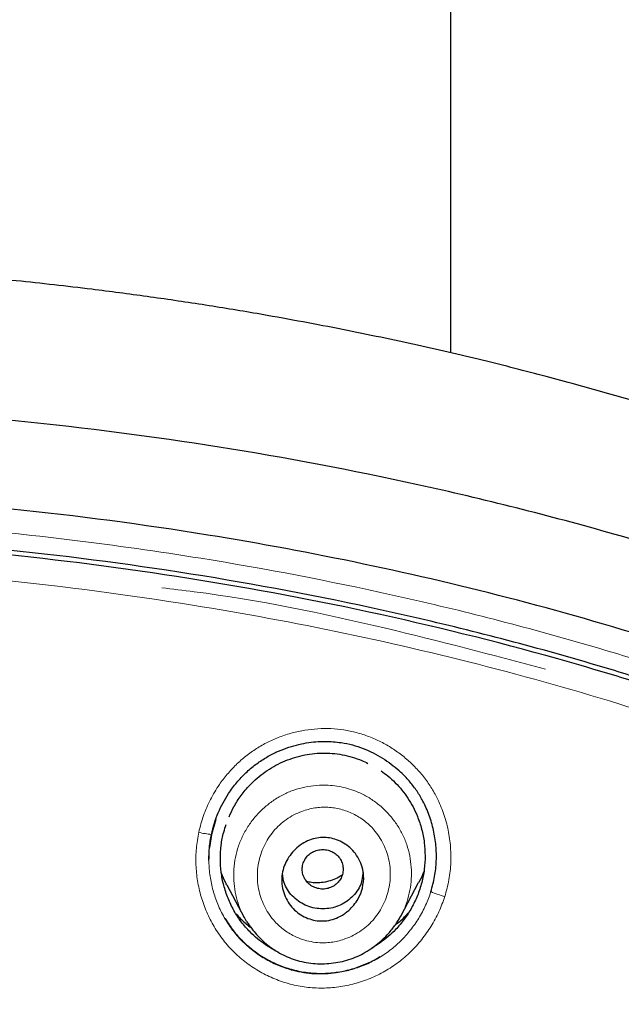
# Model space of a CAD drawing. Header units: millimetres. Extents: x 8 to 830, y 12 to 2106.
# Tile 579 of 624: x 475 to 488, y 1866 to 1888. Entities that reach past the tile are written whole.
import ezdxf

# ---------------------------------------------------------------- set-up
doc = ezdxf.new("R2010")
doc.units = ezdxf.units.MM

msp = doc.modelspace()

# ---------------------------------------------------------------- linework, layer by layer
at = {"color": 7, "linetype": 'Continuous', "lineweight": 30}
for p, q in [((484.36, 2028.902), (484.36, 1880.554)), ((479.204, 1870.3), (479.11, 1869.971)), ((479.204, 1870.3), (479.11, 1869.971)), ((479.11, 1869.971), (479.065, 1869.68)), ((479.11, 1869.971), (479.065, 1869.68)), ((483.267, 1868.175), (483.659, 1868.911)), ((479.447, 1868.86), (479.829, 1868.143)), ((479.833, 1868.146), (479.829, 1868.154))]:
    msp.add_line(p, q, dxfattribs=at)
at = {"color": 8, "linetype": 'Continuous', "lineweight": 0}
for p, q in [((479.11, 1869.971), (479.064, 1869.661)), ((479.11, 1869.971), (479.064, 1869.661)), ((479.841, 1868.132), (479.833, 1868.146))]:
    msp.add_line(p, q, dxfattribs=at)
for centre, radius, start, end in [((479.221, 1871.483), 1.516, 255.0717, 265.793), ((484.883, 1870.898), 2.384, 246.3819, 254.164)]:
    msp.add_arc(centre, radius, start, end, dxfattribs=at)
at = {"color": 7, "linetype": 'Continuous', "lineweight": 30}
for points, knots in [([(505.314, 1870.381), (505.273, 1870.422), (505.197, 1870.498), (505.093, 1870.601), (505.005, 1870.685), (504.929, 1870.759), (504.857, 1870.828), (504.784, 1870.897), (504.663, 1871.01), (504.491, 1871.168), (504.248, 1871.388), (503.973, 1871.629), (503.662, 1871.893), (503.318, 1872.176), (502.939, 1872.478), (502.522, 1872.797), (502.075, 1873.127), (501.596, 1873.466), (501.087, 1873.813), (500.545, 1874.167), (499.97, 1874.526), (499.362, 1874.89), (498.72, 1875.257), (498.058, 1875.618), (497.396, 1875.964), (496.751, 1876.286), (496.131, 1876.584), (495.542, 1876.856), (494.985, 1877.104), (494.459, 1877.33), (493.959, 1877.539), (493.484, 1877.732), (493.036, 1877.908), (492.621, 1878.068), (492.239, 1878.211), (491.89, 1878.34), (491.565, 1878.457), (491.265, 1878.563), (490.92, 1878.683), (490.513, 1878.822), (490.022, 1878.985), (489.497, 1879.153), (488.939, 1879.327), (488.346, 1879.506), (487.733, 1879.684), (487.099, 1879.862), (486.446, 1880.038), (485.762, 1880.215), (485.047, 1880.393), (484.301, 1880.57), (483.523, 1880.745), (482.715, 1880.919), (481.875, 1881.09), (481.003, 1881.256), (480.01, 1881.434), (478.905, 1881.615), (477.695, 1881.793), (476.335, 1881.971), (474.824, 1882.141), (473.159, 1882.292), (471.491, 1882.412), (469.819, 1882.502), (467.971, 1882.572), (465.947, 1882.617), (463.748, 1882.637), (461.709, 1882.64), (459.831, 1882.637), (458.115, 1882.624), (456.396, 1882.595), (454.679, 1882.546), (452.981, 1882.472), (451.31, 1882.371), (449.669, 1882.242), (448.048, 1882.083), (446.506, 1881.899), (445.04, 1881.696), (443.65, 1881.476), (442.278, 1881.233), (440.925, 1880.968), (439.592, 1880.681), (438.279, 1880.373), (436.986, 1880.044), (435.83, 1879.727), (434.815, 1879.43), (433.942, 1879.161), (433.102, 1878.888), (432.293, 1878.613), (431.516, 1878.336), (430.77, 1878.058), (430.126, 1877.808), (429.578, 1877.587), (429.119, 1877.397), (428.676, 1877.208), (428.246, 1877.02), (427.831, 1876.833), (427.425, 1876.646), (427.017, 1876.453), (426.574, 1876.239), (426.091, 1875.997), (425.566, 1875.726), (425.019, 1875.432), (424.451, 1875.116), (423.909, 1874.801), (423.393, 1874.49), (422.908, 1874.187), (422.413, 1873.865), (421.909, 1873.525), (421.435, 1873.191), (421.001, 1872.873), (420.618, 1872.582), (420.26, 1872.302), (419.928, 1872.033), (419.62, 1871.777), (419.364, 1871.557), (419.155, 1871.372), (418.988, 1871.222), (418.83, 1871.077), (418.671, 1870.93), (418.501, 1870.769), (418.31, 1870.585), (418.177, 1870.453), (418.106, 1870.382)], [0, 0, 0, 0, 0.001889, 0.003486, 0.004791, 0.005866, 0.00694, 0.008035, 0.009151, 0.012326, 0.015658, 0.019829, 0.024252, 0.028963, 0.034328, 0.040023, 0.046048, 0.052403, 0.059086, 0.066097, 0.073436, 0.081104, 0.089101, 0.097425, 0.105555, 0.113335, 0.120766, 0.127848, 0.134346, 0.14052, 0.146368, 0.151893, 0.157093, 0.161969, 0.166268, 0.17028, 0.174003, 0.177439, 0.180586, 0.185796, 0.19137, 0.197309, 0.203611, 0.210277, 0.217306, 0.224267, 0.231552, 0.23916, 0.247092, 0.255346, 0.263925, 0.272827, 0.282053, 0.291602, 0.301474, 0.31461, 0.327754, 0.340909, 0.358862, 0.376831, 0.394814, 0.412814, 0.430831, 0.454447, 0.478093, 0.501767, 0.520197, 0.538649, 0.557123, 0.575623, 0.594037, 0.611928, 0.629628, 0.647135, 0.664447, 0.67974, 0.694879, 0.709866, 0.724698, 0.739375, 0.753892, 0.768259, 0.782471, 0.792618, 0.802454, 0.811977, 0.821187, 0.830084, 0.838668, 0.846938, 0.852442, 0.857798, 0.863006, 0.868065, 0.872977, 0.877741, 0.882552, 0.887609, 0.893675, 0.900062, 0.906768, 0.913793, 0.921137, 0.927132, 0.933325, 0.939716, 0.946304, 0.95308, 0.958584, 0.963801, 0.96873, 0.97337, 0.977721, 0.981785, 0.984361, 0.986807, 0.989122, 0.991352, 0.993866, 0.996749, 1, 1, 1, 1]), ([(505.314, 1870.381), (505.273, 1870.422), (505.197, 1870.498), (505.093, 1870.601), (505.005, 1870.685), (504.929, 1870.759), (504.857, 1870.828), (504.784, 1870.897), (504.663, 1871.01), (504.491, 1871.168), (504.248, 1871.388), (503.973, 1871.629), (503.662, 1871.893), (503.318, 1872.176), (502.939, 1872.478), (502.522, 1872.797), (502.075, 1873.127), (501.596, 1873.466), (501.087, 1873.813), (500.545, 1874.167), (499.97, 1874.526), (499.362, 1874.89), (498.72, 1875.257), (498.058, 1875.618), (497.396, 1875.964), (496.751, 1876.286), (496.131, 1876.584), (495.542, 1876.856), (494.985, 1877.104), (494.459, 1877.33), (493.959, 1877.539), (493.484, 1877.732), (493.036, 1877.908), (492.621, 1878.068), (492.239, 1878.211), (491.89, 1878.34), (491.565, 1878.457), (491.265, 1878.563), (490.92, 1878.683), (490.513, 1878.822), (490.022, 1878.985), (489.497, 1879.153), (488.939, 1879.327), (488.346, 1879.506), (487.733, 1879.684), (487.099, 1879.862), (486.446, 1880.038), (485.762, 1880.215), (485.047, 1880.393), (484.301, 1880.57), (483.523, 1880.745), (482.715, 1880.919), (481.875, 1881.09), (481.003, 1881.256), (480.01, 1881.434), (478.905, 1881.615), (477.695, 1881.793), (476.335, 1881.971), (474.824, 1882.141), (473.159, 1882.292), (471.491, 1882.412), (469.819, 1882.502), (467.971, 1882.572), (465.947, 1882.617), (463.748, 1882.637), (461.709, 1882.64), (459.831, 1882.637), (458.115, 1882.624), (456.396, 1882.595), (454.679, 1882.546), (452.981, 1882.472), (451.31, 1882.371), (449.669, 1882.242), (448.048, 1882.083), (446.506, 1881.899), (445.04, 1881.696), (443.65, 1881.476), (442.278, 1881.233), (440.925, 1880.968), (439.592, 1880.681), (438.279, 1880.373), (436.986, 1880.044), (435.83, 1879.727), (434.815, 1879.43), (433.942, 1879.161), (433.102, 1878.888), (432.293, 1878.613), (431.516, 1878.336), (430.77, 1878.058), (430.126, 1877.808), (429.578, 1877.587), (429.119, 1877.397), (428.676, 1877.208), (428.246, 1877.02), (427.831, 1876.833), (427.425, 1876.646), (427.017, 1876.453), (426.574, 1876.239), (426.091, 1875.997), (425.566, 1875.726), (425.019, 1875.432), (424.451, 1875.116), (423.909, 1874.801), (423.393, 1874.49), (422.908, 1874.187), (422.413, 1873.865), (421.909, 1873.525), (421.435, 1873.191), (421.001, 1872.873), (420.618, 1872.582), (420.26, 1872.302), (419.928, 1872.033), (419.62, 1871.777), (419.364, 1871.557), (419.155, 1871.372), (418.988, 1871.222), (418.83, 1871.077), (418.671, 1870.93), (418.501, 1870.769), (418.31, 1870.585), (418.177, 1870.453), (418.106, 1870.382)], [0, 0, 0, 0, 0.001889, 0.003486, 0.004791, 0.005866, 0.00694, 0.008035, 0.009151, 0.012326, 0.015658, 0.019829, 0.024252, 0.028963, 0.034328, 0.040023, 0.046048, 0.052403, 0.059086, 0.066097, 0.073436, 0.081104, 0.089101, 0.097425, 0.105555, 0.113335, 0.120766, 0.127848, 0.134346, 0.14052, 0.146368, 0.151893, 0.157093, 0.161969, 0.166268, 0.17028, 0.174003, 0.177439, 0.180586, 0.185796, 0.19137, 0.197309, 0.203611, 0.210277, 0.217306, 0.224267, 0.231552, 0.23916, 0.247092, 0.255346, 0.263925, 0.272827, 0.282053, 0.291602, 0.301474, 0.31461, 0.327754, 0.340909, 0.358862, 0.376831, 0.394814, 0.412814, 0.430831, 0.454447, 0.478093, 0.501767, 0.520197, 0.538649, 0.557123, 0.575623, 0.594037, 0.611928, 0.629628, 0.647135, 0.664447, 0.67974, 0.694879, 0.709866, 0.724698, 0.739375, 0.753892, 0.768259, 0.782471, 0.792618, 0.802454, 0.811977, 0.821187, 0.830084, 0.838668, 0.846938, 0.852442, 0.857798, 0.863006, 0.868065, 0.872977, 0.877741, 0.882552, 0.887609, 0.893675, 0.900062, 0.906768, 0.913793, 0.921137, 0.927132, 0.933325, 0.939716, 0.946304, 0.95308, 0.958584, 0.963801, 0.96873, 0.97337, 0.977721, 0.981785, 0.984361, 0.986807, 0.989122, 0.991352, 0.993866, 0.996749, 1, 1, 1, 1]), ([(510.735, 1777.283), (511.196, 1778.511), (512.114, 1780.956), (513.098, 1784.726), (513.872, 1788.507), (514.456, 1792.3), (514.943, 1796.485), (515.298, 1801.065), (515.507, 1806.03), (515.602, 1811.577), (515.593, 1817.706), (515.581, 1824.436), (515.477, 1831.185), (515.158, 1837.963), (514.614, 1843.619), (513.944, 1848.142), (513.279, 1851.54), (512.399, 1854.924), (511.244, 1858.268), (509.826, 1861.345), (508.149, 1864.109), (506.256, 1866.524), (504.046, 1868.669), (501.607, 1870.523), (499.025, 1872.121), (495.903, 1873.724), (492.217, 1875.246), (487.967, 1876.614), (483.651, 1877.697), (479.286, 1878.524), (474.885, 1879.093), (470.474, 1879.417), (466.081, 1879.544), (461.71, 1879.555), (457.339, 1879.543), (452.947, 1879.415), (448.536, 1879.093), (444.134, 1878.525), (439.769, 1877.697), (435.453, 1876.616), (431.203, 1875.245), (427.517, 1873.725), (424.396, 1872.122), (421.813, 1870.525), (419.375, 1868.669), (417.164, 1866.525), (415.271, 1864.109), (413.594, 1861.345), (412.176, 1858.269), (411.021, 1854.924), (410.141, 1851.54), (409.476, 1848.142), (408.806, 1843.619), (408.262, 1837.963), (407.943, 1831.185), (407.839, 1824.437), (407.828, 1817.706), (407.817, 1811.126), (407.941, 1804.673), (408.288, 1798.348), (408.866, 1792.889), (409.585, 1788.305), (410.354, 1784.591), (411.329, 1780.89), (412.232, 1778.489), (412.686, 1777.283)], [0, 0, 0, 0, 0.01422, 0.028301, 0.042283, 0.056188, 0.070046, 0.088148, 0.106186, 0.124159, 0.148558, 0.172923, 0.197399, 0.221993, 0.24671, 0.259145, 0.27167, 0.284302, 0.297067, 0.309991, 0.320883, 0.3319, 0.342924, 0.353811, 0.364567, 0.375221, 0.391058, 0.40678, 0.422432, 0.438055, 0.453668, 0.469227, 0.484683, 0.500001, 0.515318, 0.530774, 0.546334, 0.561944, 0.577571, 0.59322, 0.608942, 0.624779, 0.635434, 0.646191, 0.657076, 0.668103, 0.679114, 0.690014, 0.702933, 0.7157, 0.728331, 0.740856, 0.753291, 0.778008, 0.802602, 0.827078, 0.851444, 0.875842, 0.898728, 0.921719, 0.944802, 0.958463, 0.9722, 0.986034, 1, 1, 1, 1]), ([(510.735, 1777.283), (511.196, 1778.511), (512.114, 1780.956), (513.098, 1784.726), (513.872, 1788.507), (514.456, 1792.3), (514.943, 1796.485), (515.298, 1801.065), (515.507, 1806.03), (515.602, 1811.577), (515.593, 1817.706), (515.581, 1824.436), (515.477, 1831.185), (515.158, 1837.963), (514.614, 1843.619), (513.944, 1848.142), (513.279, 1851.54), (512.399, 1854.924), (511.244, 1858.268), (509.826, 1861.345), (508.149, 1864.109), (506.256, 1866.524), (504.046, 1868.669), (501.607, 1870.523), (499.025, 1872.121), (495.903, 1873.724), (492.217, 1875.246), (487.967, 1876.614), (483.651, 1877.697), (479.286, 1878.524), (474.885, 1879.093), (470.474, 1879.417), (466.081, 1879.544), (461.71, 1879.555), (457.339, 1879.543), (452.947, 1879.415), (448.536, 1879.093), (444.134, 1878.525), (439.769, 1877.697), (435.453, 1876.616), (431.203, 1875.245), (427.517, 1873.725), (424.396, 1872.122), (421.813, 1870.525), (419.375, 1868.669), (417.164, 1866.525), (415.271, 1864.109), (413.594, 1861.345), (412.176, 1858.269), (411.021, 1854.924), (410.141, 1851.54), (409.476, 1848.142), (408.806, 1843.619), (408.262, 1837.963), (407.943, 1831.185), (407.839, 1824.437), (407.828, 1817.706), (407.817, 1811.126), (407.941, 1804.673), (408.288, 1798.348), (408.866, 1792.889), (409.585, 1788.305), (410.354, 1784.591), (411.329, 1780.89), (412.232, 1778.489), (412.686, 1777.283)], [0, 0, 0, 0, 0.01422, 0.028301, 0.042283, 0.056188, 0.070046, 0.088148, 0.106186, 0.124159, 0.148558, 0.172923, 0.197399, 0.221993, 0.24671, 0.259145, 0.27167, 0.284302, 0.297067, 0.309991, 0.320883, 0.3319, 0.342924, 0.353811, 0.364567, 0.375221, 0.391058, 0.40678, 0.422432, 0.438055, 0.453668, 0.469227, 0.484683, 0.500001, 0.515318, 0.530774, 0.546334, 0.561944, 0.577571, 0.59322, 0.608942, 0.624779, 0.635434, 0.646191, 0.657076, 0.668103, 0.679114, 0.690014, 0.702933, 0.7157, 0.728331, 0.740856, 0.753291, 0.778008, 0.802602, 0.827078, 0.851444, 0.875842, 0.898728, 0.921719, 0.944802, 0.958463, 0.9722, 0.986034, 1, 1, 1, 1]), ([(509.342, 1777.405), (509.718, 1778.392), (510.47, 1780.366), (511.332, 1783.407), (512.046, 1786.476), (512.617, 1789.571), (513.077, 1792.68), (513.51, 1796.392), (513.859, 1800.711), (514.082, 1805.632), (514.182, 1810.777), (514.188, 1816.142), (514.173, 1821.731), (514.115, 1827.323), (513.942, 1832.92), (513.588, 1838.517), (513.084, 1843.169), (512.519, 1846.875), (511.991, 1849.641), (511.334, 1852.386), (510.519, 1855.094), (509.512, 1857.746), (508.383, 1860.098), (507.165, 1862.141), (505.916, 1863.888), (504.502, 1865.514), (502.758, 1867.162), (500.656, 1868.771), (498.205, 1870.302), (495.467, 1871.725), (492.454, 1873.021), (489.178, 1874.177), (485.839, 1875.143), (482.453, 1875.939), (478.747, 1876.63), (474.722, 1877.159), (470.387, 1877.487), (466.047, 1877.618), (461.711, 1877.632), (457.374, 1877.617), (453.033, 1877.484), (448.697, 1877.159), (444.672, 1876.63), (440.967, 1875.94), (437.582, 1875.144), (434.243, 1874.177), (430.966, 1873.02), (427.952, 1871.725), (425.215, 1870.302), (422.765, 1868.771), (420.664, 1867.161), (418.919, 1865.515), (417.506, 1863.888), (416.255, 1862.141), (415.039, 1860.097), (413.909, 1857.746), (412.902, 1855.094), (412.087, 1852.386), (411.43, 1849.642), (410.902, 1846.875), (410.337, 1843.17), (409.833, 1838.517), (409.479, 1832.921), (409.306, 1827.324), (409.248, 1821.731), (409.233, 1816.142), (409.239, 1810.852), (409.333, 1805.856), (409.537, 1801.159), (409.896, 1796.466), (410.376, 1792.367), (410.925, 1788.863), (411.488, 1785.949), (412.182, 1783.059), (413.011, 1780.196), (413.722, 1778.336), (414.078, 1777.405)], [0, 0, 0, 0, 0.011709, 0.0234, 0.035079, 0.046745, 0.058401, 0.070053, 0.08835, 0.106637, 0.124908, 0.145647, 0.166375, 0.187119, 0.207887, 0.228673, 0.249479, 0.259892, 0.270315, 0.28075, 0.291198, 0.301658, 0.31213, 0.319994, 0.327864, 0.335737, 0.343609, 0.354092, 0.364563, 0.37502, 0.38755, 0.400066, 0.41258, 0.425091, 0.437599, 0.45323, 0.468841, 0.484431, 0.499999, 0.515569, 0.531166, 0.546782, 0.562408, 0.574915, 0.587424, 0.599934, 0.612454, 0.624987, 0.635443, 0.645912, 0.656393, 0.664263, 0.672136, 0.680006, 0.687871, 0.698343, 0.708803, 0.71925, 0.729685, 0.740108, 0.750521, 0.771326, 0.792113, 0.81288, 0.833624, 0.854353, 0.875091, 0.892532, 0.909986, 0.927451, 0.944927, 0.955919, 0.966921, 0.977933, 0.988958, 1, 1, 1, 1]), ([(509.342, 1777.405), (509.718, 1778.392), (510.47, 1780.366), (511.332, 1783.407), (512.046, 1786.476), (512.617, 1789.571), (513.077, 1792.68), (513.51, 1796.392), (513.859, 1800.711), (514.082, 1805.632), (514.182, 1810.777), (514.188, 1816.142), (514.173, 1821.731), (514.115, 1827.323), (513.942, 1832.92), (513.588, 1838.517), (513.084, 1843.169), (512.519, 1846.875), (511.991, 1849.641), (511.334, 1852.386), (510.519, 1855.094), (509.512, 1857.746), (508.383, 1860.098), (507.165, 1862.141), (505.916, 1863.888), (504.502, 1865.514), (502.758, 1867.162), (500.656, 1868.771), (498.205, 1870.302), (495.467, 1871.725), (492.454, 1873.021), (489.178, 1874.177), (485.839, 1875.143), (482.453, 1875.939), (478.747, 1876.63), (474.722, 1877.159), (470.387, 1877.487), (466.047, 1877.618), (461.711, 1877.632), (457.374, 1877.617), (453.033, 1877.484), (448.697, 1877.159), (444.672, 1876.63), (440.967, 1875.94), (437.582, 1875.144), (434.243, 1874.177), (430.966, 1873.02), (427.952, 1871.725), (425.215, 1870.302), (422.765, 1868.771), (420.664, 1867.161), (418.919, 1865.515), (417.506, 1863.888), (416.255, 1862.141), (415.039, 1860.097), (413.909, 1857.746), (412.902, 1855.094), (412.087, 1852.386), (411.43, 1849.642), (410.902, 1846.875), (410.337, 1843.17), (409.833, 1838.517), (409.479, 1832.921), (409.306, 1827.324), (409.248, 1821.731), (409.233, 1816.142), (409.239, 1810.852), (409.333, 1805.856), (409.537, 1801.159), (409.896, 1796.466), (410.376, 1792.367), (410.925, 1788.863), (411.488, 1785.949), (412.182, 1783.059), (413.011, 1780.196), (413.722, 1778.336), (414.078, 1777.405)], [0, 0, 0, 0, 0.011709, 0.0234, 0.035079, 0.046745, 0.058401, 0.070053, 0.08835, 0.106637, 0.124908, 0.145647, 0.166375, 0.187119, 0.207887, 0.228673, 0.249479, 0.259892, 0.270315, 0.28075, 0.291198, 0.301658, 0.31213, 0.319994, 0.327864, 0.335737, 0.343609, 0.354092, 0.364563, 0.37502, 0.38755, 0.400066, 0.41258, 0.425091, 0.437599, 0.45323, 0.468841, 0.484431, 0.499999, 0.515569, 0.531166, 0.546782, 0.562408, 0.574915, 0.587424, 0.599934, 0.612454, 0.624987, 0.635443, 0.645912, 0.656393, 0.664263, 0.672136, 0.680006, 0.687871, 0.698343, 0.708803, 0.71925, 0.729685, 0.740108, 0.750521, 0.771326, 0.792113, 0.81288, 0.833624, 0.854353, 0.875091, 0.892532, 0.909986, 0.927451, 0.944927, 0.955919, 0.966921, 0.977933, 0.988958, 1, 1, 1, 1]), ([(508.32, 1777.336), (508.798, 1778.495), (509.754, 1780.813), (510.788, 1784.423), (511.617, 1788.08), (512.246, 1791.776), (512.776, 1795.87), (513.17, 1800.359), (513.417, 1805.242), (513.545, 1810.726), (513.559, 1816.809), (513.561, 1823.49), (513.474, 1830.172), (513.167, 1836.849), (512.631, 1842.404), (511.967, 1846.826), (511.302, 1850.116), (510.432, 1853.356), (509.307, 1856.526), (507.943, 1859.411), (506.36, 1861.974), (504.598, 1864.196), (502.559, 1866.182), (500.302, 1867.929), (497.884, 1869.447), (494.921, 1870.991), (491.395, 1872.473), (487.31, 1873.812), (483.151, 1874.878), (478.924, 1875.692), (474.644, 1876.259), (470.335, 1876.586), (466.021, 1876.715), (463.147, 1876.722), (461.71, 1876.725)], [0, 0, 0, 0, 0.027961, 0.055896, 0.083926, 0.111994, 0.13998, 0.176562, 0.213145, 0.249758, 0.299733, 0.349715, 0.399667, 0.449587, 0.499558, 0.524633, 0.549704, 0.574672, 0.599627, 0.624766, 0.645672, 0.666497, 0.687479, 0.708392, 0.729201, 0.750078, 0.781476, 0.812638, 0.843742, 0.874921, 0.906237, 0.937548, 0.968776, 1, 1, 1, 1]), ([(508.211, 1777.329), (508.692, 1778.491), (509.652, 1780.811), (510.687, 1784.424), (511.517, 1788.082), (512.147, 1791.781), (512.677, 1795.88), (513.071, 1800.374), (513.318, 1805.258), (513.446, 1810.741), (513.458, 1816.821), (513.461, 1823.5), (513.374, 1830.177), (513.066, 1836.846), (512.531, 1842.387), (511.87, 1846.799), (511.205, 1850.089), (510.333, 1853.335), (509.204, 1856.508), (507.839, 1859.389), (506.256, 1861.945), (504.496, 1864.158), (502.459, 1866.135), (500.205, 1867.872), (497.79, 1869.383), (494.834, 1870.919), (491.316, 1872.393), (487.241, 1873.725), (483.093, 1874.785), (478.877, 1875.596), (474.608, 1876.159), (470.312, 1876.484), (466.01, 1876.612), (463.143, 1876.619), (461.71, 1876.622)], [0, 0, 0, 0, 0.02807, 0.056049, 0.084097, 0.11222, 0.14029, 0.176957, 0.213595, 0.25024, 0.300239, 0.350256, 0.400249, 0.450165, 0.500053, 0.525046, 0.550147, 0.575233, 0.600252, 0.625384, 0.646253, 0.667044, 0.687993, 0.70887, 0.729645, 0.750488, 0.781834, 0.812944, 0.843996, 0.875125, 0.90639, 0.93765, 0.968827, 1, 1, 1, 1]), ([(479.107, 1869.969), (479.127, 1870.052), (479.167, 1870.215), (479.255, 1870.448), (479.361, 1870.667), (479.494, 1870.89), (479.66, 1871.113), (479.859, 1871.326), (480.072, 1871.507), (480.294, 1871.658), (480.521, 1871.778), (480.748, 1871.87), (480.971, 1871.938), (481.188, 1871.984), (481.396, 1872.009), (481.595, 1872.018), (481.781, 1872.01), (481.985, 1871.987), (482.206, 1871.941), (482.441, 1871.864), (482.662, 1871.766), (482.867, 1871.65), (483.057, 1871.52), (483.172, 1871.422), (483.229, 1871.373)], [0, 0, 0, 0, 0.048311, 0.095362, 0.141152, 0.185669, 0.243008, 0.298048, 0.350822, 0.401408, 0.449831, 0.496084, 0.540165, 0.582064, 0.621775, 0.659304, 0.694665, 0.727881, 0.775739, 0.822642, 0.868495, 0.91333, 0.95716, 1, 1, 1, 1]), ([(479.107, 1869.969), (479.127, 1870.052), (479.167, 1870.215), (479.255, 1870.448), (479.361, 1870.667), (479.494, 1870.89), (479.66, 1871.113), (479.859, 1871.326), (480.072, 1871.507), (480.294, 1871.658), (480.521, 1871.778), (480.748, 1871.87), (480.971, 1871.938), (481.188, 1871.984), (481.396, 1872.009), (481.595, 1872.018), (481.781, 1872.01), (481.985, 1871.987), (482.206, 1871.941), (482.441, 1871.864), (482.662, 1871.766), (482.867, 1871.65), (483.057, 1871.52), (483.172, 1871.422), (483.229, 1871.373)], [0, 0, 0, 0, 0.048311, 0.095362, 0.141152, 0.185669, 0.243008, 0.298048, 0.350822, 0.401408, 0.449831, 0.496084, 0.540165, 0.582064, 0.621775, 0.659304, 0.694665, 0.727881, 0.775739, 0.822642, 0.868495, 0.91333, 0.95716, 1, 1, 1, 1]), ([(479.499, 1870.361), (479.531, 1870.434), (479.604, 1870.597), (479.756, 1870.83), (479.93, 1871.039), (480.11, 1871.21), (480.286, 1871.347), (480.475, 1871.467), (480.676, 1871.568), (480.885, 1871.65), (481.101, 1871.71), (481.32, 1871.748), (481.541, 1871.763), (481.763, 1871.756), (481.983, 1871.726), (482.2, 1871.672), (482.388, 1871.608), (482.5, 1871.554), (482.545, 1871.532)], [0, 0, 0, 0, 0.065558, 0.146408, 0.227425, 0.288011, 0.349379, 0.410385, 0.471269, 0.533504, 0.594455, 0.65481, 0.715272, 0.776291, 0.836833, 0.897581, 0.959192, 1, 1, 1, 1]), ([(479.499, 1870.361), (479.531, 1870.434), (479.604, 1870.597), (479.756, 1870.83), (479.93, 1871.039), (480.11, 1871.21), (480.286, 1871.347), (480.475, 1871.467), (480.676, 1871.568), (480.885, 1871.65), (481.101, 1871.71), (481.32, 1871.748), (481.541, 1871.763), (481.763, 1871.756), (481.983, 1871.726), (482.2, 1871.672), (482.388, 1871.608), (482.5, 1871.554), (482.545, 1871.532)], [0, 0, 0, 0, 0.065558, 0.146408, 0.227425, 0.288011, 0.349379, 0.410385, 0.471269, 0.533504, 0.594455, 0.65481, 0.715272, 0.776291, 0.836833, 0.897581, 0.959192, 1, 1, 1, 1]), ([(482.833, 1871.365), (482.884, 1871.33), (482.994, 1871.251), (483.148, 1871.109), (483.296, 1870.945), (483.426, 1870.766), (483.539, 1870.574), (483.644, 1870.348), (483.73, 1870.088), (483.79, 1869.796), (483.797, 1869.598), (483.801, 1869.499)], [0, 0, 0, 0, 0.084641, 0.186308, 0.286692, 0.38733, 0.489195, 0.593243, 0.728325, 0.86472, 1, 1, 1, 1]), ([(482.833, 1871.365), (482.884, 1871.33), (482.994, 1871.251), (483.148, 1871.109), (483.296, 1870.945), (483.426, 1870.766), (483.539, 1870.574), (483.644, 1870.348), (483.73, 1870.088), (483.79, 1869.796), (483.797, 1869.598), (483.801, 1869.499)], [0, 0, 0, 0, 0.084641, 0.186308, 0.286692, 0.38733, 0.489195, 0.593243, 0.728325, 0.86472, 1, 1, 1, 1]), ([(483.928, 1868.714), (483.959, 1868.824), (484.019, 1869.043), (484.053, 1869.385), (484.045, 1869.726), (483.993, 1870.064), (483.898, 1870.392), (483.772, 1870.678), (483.627, 1870.922), (483.473, 1871.125), (483.314, 1871.299), (483.2, 1871.396), (483.15, 1871.438)], [0, 0, 0, 0, 0.1135849, 0.2270668, 0.3405402, 0.4539771, 0.5673266, 0.6806152, 0.765502, 0.8502635, 0.935, 1, 1, 1, 1]), ([(483.928, 1868.714), (483.959, 1868.824), (484.019, 1869.043), (484.053, 1869.385), (484.045, 1869.726), (483.993, 1870.064), (483.898, 1870.392), (483.772, 1870.678), (483.627, 1870.922), (483.473, 1871.125), (483.314, 1871.299), (483.2, 1871.396), (483.15, 1871.438)], [0, 0, 0, 0, 0.1135849, 0.2270668, 0.3405402, 0.4539771, 0.5673266, 0.6806152, 0.765502, 0.8502635, 0.935, 1, 1, 1, 1]), ([(480.508, 1867.424), (480.501, 1867.427), (480.427, 1867.461), (480.296, 1867.544), (480.117, 1867.675), (479.936, 1867.841), (479.759, 1868.047), (479.597, 1868.296), (479.468, 1868.565), (479.374, 1868.849), (479.317, 1869.141), (479.298, 1869.436), (479.317, 1869.732), (479.363, 1869.985), (479.415, 1870.133), (479.435, 1870.189)], [0, 0, 0, 0, 0.006728, 0.075408, 0.143717, 0.212391, 0.303664, 0.394851, 0.487611, 0.5802, 0.671447, 0.762859, 0.854246, 0.945541, 1, 1, 1, 1]), ([(480.508, 1867.424), (480.501, 1867.427), (480.427, 1867.461), (480.296, 1867.544), (480.117, 1867.675), (479.936, 1867.841), (479.759, 1868.047), (479.597, 1868.296), (479.468, 1868.565), (479.374, 1868.849), (479.317, 1869.141), (479.298, 1869.436), (479.317, 1869.732), (479.363, 1869.985), (479.415, 1870.133), (479.435, 1870.189)], [0, 0, 0, 0, 0.006728, 0.075408, 0.143717, 0.212391, 0.303664, 0.394851, 0.487611, 0.5802, 0.671447, 0.762859, 0.854246, 0.945541, 1, 1, 1, 1]), ([(479.053, 1869.396), (479.055, 1869.492), (479.057, 1869.684), (479.09, 1869.874), (479.107, 1869.969)], [0, 0, 0, 0, 0.498533, 1, 1, 1, 1]), ([(479.053, 1869.396), (479.055, 1869.492), (479.057, 1869.684), (479.09, 1869.874), (479.107, 1869.969)], [0, 0, 0, 0, 0.498533, 1, 1, 1, 1]), ([(482.452, 1869), (482.443, 1868.906), (482.426, 1868.736), (482.299, 1868.484), (482.154, 1868.319), (482.005, 1868.208), (481.885, 1868.14), (481.73, 1868.085), (481.503, 1868.056), (481.216, 1868.108), (480.967, 1868.263), (480.812, 1868.443), (480.722, 1868.604), (480.665, 1868.784), (480.645, 1868.97), (480.665, 1869.152), (480.739, 1869.378), (480.908, 1869.632), (481.156, 1869.812), (481.381, 1869.889), (481.597, 1869.916), (481.871, 1869.868), (482.117, 1869.725), (482.277, 1869.55), (482.373, 1869.387), (482.439, 1869.201), (482.448, 1869.067), (482.452, 1869)], [0, 0, 0, 0, 0.049059, 0.089776, 0.146866, 0.163313, 0.188007, 0.21912, 0.24971, 0.308435, 0.369503, 0.401036, 0.433446, 0.466606, 0.500407, 0.531782, 0.562869, 0.624964, 0.690182, 0.720499, 0.749474, 0.804612, 0.864455, 0.896401, 0.929557, 0.96417, 1, 1, 1, 1]), ([(482.002, 1869.205), (481.999, 1869.243), (481.993, 1869.319), (481.945, 1869.425), (481.874, 1869.516), (481.779, 1869.585), (481.67, 1869.629), (481.552, 1869.645), (481.434, 1869.629), (481.325, 1869.585), (481.23, 1869.516), (481.158, 1869.425), (481.113, 1869.319), (481.097, 1869.205), (481.113, 1869.091), (481.158, 1868.985), (481.23, 1868.894), (481.325, 1868.825), (481.434, 1868.781), (481.552, 1868.765), (481.67, 1868.781), (481.779, 1868.825), (481.874, 1868.894), (481.945, 1868.985), (481.993, 1869.091), (481.999, 1869.167), (482.002, 1869.205)], [0, 0, 0, 0, 0.041659, 0.083341, 0.125, 0.166659, 0.208341, 0.25, 0.291659, 0.333341, 0.375, 0.416659, 0.458341, 0.5, 0.541659, 0.583341, 0.625, 0.666659, 0.708341, 0.75, 0.791659, 0.833341, 0.875, 0.916659, 0.958341, 1, 1, 1, 1]), ([(483.801, 1869.499), (483.798, 1869.4), (483.79, 1869.203), (483.731, 1868.909), (483.637, 1868.625), (483.508, 1868.353), (483.347, 1868.102), (483.172, 1867.894), (482.993, 1867.723), (482.816, 1867.588), (482.691, 1867.503), (482.623, 1867.469), (482.621, 1867.468)], [0, 0, 0, 0, 0.120476, 0.240994, 0.363659, 0.485656, 0.605855, 0.726237, 0.816844, 0.90695, 0.997392, 1, 1, 1, 1]), ([(483.801, 1869.499), (483.798, 1869.4), (483.79, 1869.203), (483.731, 1868.909), (483.637, 1868.625), (483.508, 1868.353), (483.347, 1868.102), (483.172, 1867.894), (482.993, 1867.723), (482.816, 1867.588), (482.691, 1867.503), (482.623, 1867.469), (482.621, 1867.468)], [0, 0, 0, 0, 0.120476, 0.240994, 0.363659, 0.485656, 0.605855, 0.726237, 0.816844, 0.90695, 0.997392, 1, 1, 1, 1]), ([(479.448, 1868.861), (479.439, 1868.876), (479.391, 1868.958), (479.356, 1869.046), (479.328, 1869.117)], [0, 0, 0, 0, 0.189872, 1, 1, 1, 1]), ([(482.437, 1869.132), (482.427, 1869.043), (482.404, 1868.84), (482.201, 1868.577), (481.909, 1868.376), (481.553, 1868.316), (481.197, 1868.376), (480.904, 1868.576), (480.702, 1868.837), (480.678, 1869.037), (480.668, 1869.123)], [0, 0, 0, 0, 0.103333, 0.235893, 0.368724, 0.501331, 0.634216, 0.766691, 0.899801, 1, 1, 1, 1]), ([(483.773, 1869.155), (483.771, 1869.15), (483.742, 1869.069), (483.703, 1868.987), (483.661, 1868.914), (483.659, 1868.911)], [0, 0, 0, 0, 0.064854, 0.960203, 1, 1, 1, 1]), ([(481.98, 1869.079), (481.967, 1869.069), (481.911, 1869.028), (481.796, 1868.976), (481.639, 1868.925), (481.472, 1868.904), (481.324, 1868.907), (481.236, 1868.929), (481.202, 1868.938)], [0, 0, 0, 0, 0.05922, 0.2570259, 0.458839, 0.664019, 0.8728086, 1, 1, 1, 1]), ([(483.146, 1867.983), (483.164, 1867.996), (483.253, 1868.063), (483.351, 1868.154), (483.424, 1868.239), (483.438, 1868.255)], [0, 0, 0, 0, 0.167992, 0.835585, 1, 1, 1, 1]), ([(483.146, 1867.983), (483.164, 1867.996), (483.253, 1868.063), (483.351, 1868.154), (483.424, 1868.239), (483.438, 1868.255)], [0, 0, 0, 0, 0.167992, 0.835585, 1, 1, 1, 1]), ([(479.412, 1868.12), (479.469, 1868.03), (479.583, 1867.851), (479.797, 1867.615), (480.04, 1867.407), (480.307, 1867.231), (480.595, 1867.092), (480.899, 1866.99), (481.213, 1866.929), (481.533, 1866.91), (481.851, 1866.934), (482.165, 1866.998), (482.467, 1867.105), (482.685, 1867.205), (482.795, 1867.277), (482.815, 1867.291)], [0, 0, 0, 0, 0.081718, 0.162899, 0.244696, 0.32708, 0.408456, 0.490183, 0.572529, 0.653864, 0.73557, 0.817321, 0.898839, 0.981313, 1, 1, 1, 1]), ([(479.412, 1868.12), (479.469, 1868.03), (479.583, 1867.851), (479.797, 1867.615), (480.04, 1867.407), (480.307, 1867.231), (480.595, 1867.092), (480.899, 1866.99), (481.213, 1866.929), (481.533, 1866.91), (481.851, 1866.934), (482.165, 1866.998), (482.467, 1867.105), (482.685, 1867.205), (482.795, 1867.277), (482.815, 1867.291)], [0, 0, 0, 0, 0.081718, 0.162899, 0.244696, 0.32708, 0.408456, 0.490183, 0.572529, 0.653864, 0.73557, 0.817321, 0.898839, 0.981313, 1, 1, 1, 1]), ([(479.649, 1868.228), (479.682, 1868.191), (479.775, 1868.088), (479.886, 1867.989), (479.968, 1867.933), (479.975, 1867.928)], [0, 0, 0, 0, 0.3348109, 0.9395713, 1, 1, 1, 1]), ([(479.649, 1868.228), (479.682, 1868.191), (479.775, 1868.088), (479.886, 1867.989), (479.968, 1867.933), (479.975, 1867.928)], [0, 0, 0, 0, 0.3348109, 0.9395713, 1, 1, 1, 1]), ([(479.825, 1868.152), (479.836, 1868.134), (479.858, 1868.095), (479.902, 1868.028), (479.957, 1867.951), (480.03, 1867.853), (480.125, 1867.742), (480.244, 1867.623), (480.378, 1867.511), (480.525, 1867.408), (480.685, 1867.318), (480.859, 1867.243), (481.045, 1867.185), (481.24, 1867.146), (481.439, 1867.127), (481.639, 1867.129), (481.838, 1867.15), (482.033, 1867.19), (482.222, 1867.251), (482.402, 1867.331), (482.572, 1867.429), (482.729, 1867.541), (482.871, 1867.663), (483.013, 1867.809), (483.151, 1867.979), (483.23, 1868.114), (483.268, 1868.179)], [0, 0, 0, 0, 0.016661, 0.035834, 0.058081, 0.08382, 0.122308, 0.16226, 0.203491, 0.245921, 0.289481, 0.334159, 0.380264, 0.427441, 0.474715, 0.521972, 0.569118, 0.616078, 0.662805, 0.709302, 0.755606, 0.801666, 0.845902, 0.887783, 0.946335, 1, 1, 1, 1])]:
    msp.add_open_spline(points, degree=3, knots=knots, dxfattribs=at)
at = {"color": 8, "linetype": 'Continuous', "lineweight": 0}
for points, knots in [([(461.71, 1877.106), (463.633, 1877.101), (467.47, 1877.089), (473.208, 1876.804), (478.42, 1876.168), (483.101, 1875.272), (487.279, 1874.208), (491.401, 1872.866), (494.969, 1871.372), (497.968, 1869.816), (500.422, 1868.283), (502.716, 1866.525), (504.78, 1864.516), (506.577, 1862.28), (508.198, 1859.7), (509.592, 1856.79), (510.744, 1853.588), (511.635, 1850.31), (512.317, 1846.984), (512.994, 1842.527), (513.541, 1836.936), (513.855, 1830.217), (513.944, 1823.496), (513.943, 1816.773), (513.927, 1810.204), (513.753, 1803.798), (513.347, 1797.579), (512.711, 1792.259), (511.939, 1787.835), (511.125, 1784.287), (510.115, 1780.769), (509.187, 1778.501), (508.722, 1777.363)], [0, 0, 0, 0, 0.041621, 0.083027, 0.124254, 0.155187, 0.186259, 0.217684, 0.249258, 0.270278, 0.291311, 0.312423, 0.333508, 0.354515, 0.375614, 0.400882, 0.426039, 0.451271, 0.476543, 0.501735, 0.551843, 0.601883, 0.651941, 0.702019, 0.752119, 0.798831, 0.845298, 0.891449, 0.918531, 0.94558, 0.97268, 1, 1, 1, 1]), ([(507.596, 1777.288), (508.035, 1778.32), (508.91, 1780.377), (509.885, 1783.568), (510.684, 1786.79), (511.314, 1790.048), (511.919, 1794.063), (512.419, 1798.836), (512.745, 1804.36), (512.89, 1809.886), (512.918, 1815.413), (512.918, 1820.942), (512.891, 1826.476), (512.756, 1832.013), (512.447, 1837.545), (511.988, 1842.139), (511.464, 1845.793), (510.964, 1848.517), (510.331, 1851.223), (509.544, 1853.897), (508.565, 1856.514), (507.463, 1858.833), (506.273, 1860.848), (505.049, 1862.57), (503.668, 1864.166), (501.973, 1865.782), (499.926, 1867.363), (497.526, 1868.872), (494.841, 1870.272), (491.886, 1871.547), (488.669, 1872.681), (485.385, 1873.629), (482.056, 1874.414), (478.422, 1875.087), (474.482, 1875.601), (470.237, 1875.919), (465.977, 1876.044), (463.133, 1876.052), (461.71, 1876.056)], [0, 0, 0, 0, 0.025187, 0.050179, 0.075123, 0.100094, 0.125136, 0.166903, 0.208626, 0.250313, 0.291969, 0.333625, 0.37529, 0.416998, 0.458703, 0.500331, 0.521117, 0.541911, 0.562756, 0.58369, 0.604635, 0.625533, 0.64124, 0.657021, 0.672697, 0.688253, 0.709036, 0.729951, 0.750861, 0.775791, 0.800731, 0.825772, 0.850789, 0.87571, 0.906738, 0.93776, 0.968848, 1, 1, 1, 1]), ([(507.596, 1777.288), (508.035, 1778.32), (508.91, 1780.377), (509.885, 1783.568), (510.684, 1786.79), (511.314, 1790.048), (511.919, 1794.063), (512.419, 1798.836), (512.745, 1804.36), (512.89, 1809.886), (512.918, 1815.413), (512.918, 1820.942), (512.891, 1826.476), (512.756, 1832.013), (512.447, 1837.545), (511.988, 1842.139), (511.464, 1845.793), (510.964, 1848.517), (510.331, 1851.223), (509.544, 1853.897), (508.565, 1856.514), (507.463, 1858.833), (506.273, 1860.848), (505.049, 1862.57), (503.668, 1864.166), (501.973, 1865.782), (499.926, 1867.363), (497.526, 1868.872), (494.841, 1870.272), (491.886, 1871.547), (488.669, 1872.681), (485.385, 1873.629), (482.056, 1874.414), (478.422, 1875.087), (474.482, 1875.601), (470.237, 1875.919), (465.977, 1876.044), (463.133, 1876.052), (461.71, 1876.056)], [0, 0, 0, 0, 0.025187, 0.050179, 0.075123, 0.100094, 0.125136, 0.166903, 0.208626, 0.250313, 0.291969, 0.333625, 0.37529, 0.416998, 0.458703, 0.500331, 0.521117, 0.541911, 0.562756, 0.58369, 0.604635, 0.625533, 0.64124, 0.657021, 0.672697, 0.688253, 0.709036, 0.729951, 0.750861, 0.775791, 0.800731, 0.825772, 0.850789, 0.87571, 0.906738, 0.93776, 0.968848, 1, 1, 1, 1]), ([(478.018, 1875.391), (478.255, 1875.363), (479.91, 1875.169), (482.732, 1874.585), (485.277, 1873.913), (486.445, 1873.604)], [0, 0, 0, 0, 0.082948, 0.579201, 1, 1, 1, 1]), ([(478.018, 1875.391), (478.255, 1875.363), (479.91, 1875.169), (482.732, 1874.585), (485.277, 1873.913), (486.445, 1873.604)], [0, 0, 0, 0, 0.082948, 0.579201, 1, 1, 1, 1]), ([(478.831, 1870.018), (478.862, 1870.142), (478.925, 1870.388), (479.081, 1870.739), (479.26, 1871.042), (479.453, 1871.296), (479.648, 1871.506), (479.862, 1871.696), (480.095, 1871.862), (480.345, 1872.002), (480.607, 1872.117), (480.88, 1872.205), (481.16, 1872.265), (481.445, 1872.297), (481.731, 1872.3), (482.017, 1872.272), (482.297, 1872.214), (482.57, 1872.125), (482.832, 1872.009), (483.08, 1871.866), (483.313, 1871.699), (483.528, 1871.51), (483.723, 1871.3), (483.894, 1871.072), (484.057, 1870.799), (484.198, 1870.479), (484.305, 1870.113), (484.363, 1869.736), (484.372, 1869.354), (484.334, 1868.973), (484.267, 1868.727), (484.233, 1868.604)], [0, 0, 0, 0, 0.041663, 0.083394, 0.125143, 0.156435, 0.187678, 0.218867, 0.250025, 0.281203, 0.312418, 0.343663, 0.374918, 0.406166, 0.437399, 0.468631, 0.499908, 0.531219, 0.562517, 0.593817, 0.625115, 0.656398, 0.687654, 0.718888, 0.750122, 0.791747, 0.833355, 0.874973, 0.916605, 0.958263, 1, 1, 1, 1]), ([(478.831, 1870.018), (478.862, 1870.142), (478.925, 1870.388), (479.081, 1870.739), (479.26, 1871.042), (479.453, 1871.296), (479.648, 1871.506), (479.862, 1871.696), (480.095, 1871.862), (480.345, 1872.002), (480.607, 1872.117), (480.88, 1872.205), (481.16, 1872.265), (481.445, 1872.297), (481.731, 1872.3), (482.017, 1872.272), (482.297, 1872.214), (482.57, 1872.125), (482.832, 1872.009), (483.08, 1871.866), (483.313, 1871.699), (483.528, 1871.51), (483.723, 1871.3), (483.894, 1871.072), (484.057, 1870.799), (484.198, 1870.479), (484.305, 1870.113), (484.363, 1869.736), (484.372, 1869.354), (484.334, 1868.973), (484.267, 1868.727), (484.233, 1868.604)], [0, 0, 0, 0, 0.041663, 0.083394, 0.125143, 0.156435, 0.187678, 0.218867, 0.250025, 0.281203, 0.312418, 0.343663, 0.374918, 0.406166, 0.437399, 0.468631, 0.499908, 0.531219, 0.562517, 0.593817, 0.625115, 0.656398, 0.687654, 0.718888, 0.750122, 0.791747, 0.833355, 0.874973, 0.916605, 0.958263, 1, 1, 1, 1]), ([(479.603, 1869.211), (479.612, 1869.296), (479.63, 1869.466), (479.697, 1869.713), (479.795, 1869.95), (479.924, 1870.172), (480.08, 1870.376), (480.26, 1870.558), (480.46, 1870.716), (480.679, 1870.848), (480.914, 1870.949), (481.161, 1871.017), (481.415, 1871.052), (481.651, 1871.055), (481.864, 1871.034), (482.053, 1870.997), (482.235, 1870.941), (482.431, 1870.858), (482.633, 1870.742), (482.836, 1870.587), (483.018, 1870.407), (483.175, 1870.205), (483.305, 1869.985), (483.403, 1869.749), (483.468, 1869.503), (483.501, 1869.25), (483.502, 1868.995), (483.472, 1868.742), (483.408, 1868.495), (483.326, 1868.279), (483.252, 1868.154), (483.221, 1868.103)], [0, 0, 0, 0, 0.03623, 0.07243, 0.108601, 0.144748, 0.180884, 0.216982, 0.252993, 0.288881, 0.324681, 0.360681, 0.396887, 0.433177, 0.460369, 0.487469, 0.514438, 0.541301, 0.57724, 0.61335, 0.649565, 0.685801, 0.721988, 0.758111, 0.794192, 0.830274, 0.866362, 0.902437, 0.938491, 0.974552, 1, 1, 1, 1]), ([(480.119, 1869.155), (480.117, 1869.091), (480.114, 1868.963), (480.141, 1868.771), (480.19, 1868.584), (480.263, 1868.405), (480.357, 1868.237), (480.463, 1868.095), (480.574, 1867.979), (480.683, 1867.886), (480.803, 1867.804), (480.944, 1867.726), (481.109, 1867.659), (481.296, 1867.61), (481.471, 1867.589), (481.631, 1867.589), (481.774, 1867.604), (481.917, 1867.634), (482.071, 1867.683), (482.234, 1867.755), (482.4, 1867.856), (482.551, 1867.977), (482.685, 1868.117), (482.799, 1868.274), (482.893, 1868.444), (482.965, 1868.624), (483.014, 1868.812), (483.038, 1869.004), (483.038, 1869.197), (483.013, 1869.388), (482.963, 1869.575), (482.89, 1869.755), (482.795, 1869.923), (482.689, 1870.064), (482.578, 1870.18), (482.468, 1870.273), (482.348, 1870.355), (482.221, 1870.424), (482.088, 1870.481), (481.949, 1870.525), (481.808, 1870.554), (481.664, 1870.569), (481.52, 1870.569), (481.377, 1870.554), (481.235, 1870.524), (481.08, 1870.475), (480.917, 1870.403), (480.751, 1870.302), (480.601, 1870.181), (480.468, 1870.042), (480.354, 1869.885), (480.26, 1869.715), (480.189, 1869.534), (480.139, 1869.347), (480.125, 1869.219), (480.119, 1869.155)], [0, 0, 0, 0, 0.020681, 0.041592, 0.0624, 0.08326, 0.104222, 0.124868, 0.14049, 0.155999, 0.171561, 0.187338, 0.208413, 0.229131, 0.24986, 0.265358, 0.280843, 0.296474, 0.312402, 0.333189, 0.35414, 0.37492, 0.395622, 0.416562, 0.437428, 0.458478, 0.479252, 0.500099, 0.520883, 0.541596, 0.562598, 0.583407, 0.604327, 0.625069, 0.640585, 0.656281, 0.671869, 0.687506, 0.703159, 0.718815, 0.734516, 0.750006, 0.765551, 0.781032, 0.796624, 0.812501, 0.833487, 0.854208, 0.875031, 0.895673, 0.916384, 0.937517, 0.958295, 0.979232, 1, 1, 1, 1]), ([(484.233, 1868.604), (484.192, 1868.492), (484.111, 1868.267), (483.938, 1867.951), (483.732, 1867.657), (483.49, 1867.391), (483.219, 1867.156), (482.919, 1866.958), (482.597, 1866.801), (482.256, 1866.686), (481.904, 1866.614), (481.546, 1866.587), (481.188, 1866.606), (480.836, 1866.674), (480.497, 1866.789), (480.175, 1866.946), (479.876, 1867.143), (479.604, 1867.376), (479.364, 1867.643), (479.16, 1867.94), (478.998, 1868.261), (478.876, 1868.599), (478.797, 1868.948), (478.762, 1869.304), (478.768, 1869.664), (478.81, 1869.9), (478.831, 1870.018)], [0, 0, 0, 0, 0.041613, 0.08331, 0.125035, 0.166725, 0.208333, 0.249866, 0.291445, 0.33312, 0.374833, 0.41652, 0.458148, 0.499756, 0.541369, 0.582967, 0.624586, 0.666247, 0.707987, 0.749889, 0.791763, 0.833411, 0.874952, 0.916489, 0.958129, 1, 1, 1, 1]), ([(484.233, 1868.604), (484.192, 1868.492), (484.111, 1868.267), (483.938, 1867.951), (483.732, 1867.657), (483.49, 1867.391), (483.219, 1867.156), (482.919, 1866.958), (482.597, 1866.801), (482.256, 1866.686), (481.904, 1866.614), (481.546, 1866.587), (481.188, 1866.606), (480.836, 1866.674), (480.497, 1866.789), (480.175, 1866.946), (479.876, 1867.143), (479.604, 1867.376), (479.364, 1867.643), (479.16, 1867.94), (478.998, 1868.261), (478.876, 1868.599), (478.797, 1868.948), (478.762, 1869.304), (478.768, 1869.664), (478.81, 1869.9), (478.831, 1870.018)], [0, 0, 0, 0, 0.041613, 0.08331, 0.125035, 0.166725, 0.208333, 0.249866, 0.291445, 0.33312, 0.374833, 0.41652, 0.458148, 0.499756, 0.541369, 0.582967, 0.624586, 0.666247, 0.707987, 0.749889, 0.791763, 0.833411, 0.874952, 0.916489, 0.958129, 1, 1, 1, 1]), ([(479.061, 1869.594), (479.057, 1869.507), (479.048, 1869.312), (479.081, 1869.012), (479.15, 1868.698), (479.259, 1868.395), (479.404, 1868.107), (479.585, 1867.84), (479.8, 1867.601), (480.042, 1867.392), (480.309, 1867.216), (480.596, 1867.076), (480.874, 1866.982), (481.134, 1866.928), (481.373, 1866.903), (481.612, 1866.903), (481.878, 1866.928), (482.165, 1866.988), (482.469, 1867.092), (482.757, 1867.234), (483.024, 1867.412), (483.266, 1867.623), (483.481, 1867.862), (483.665, 1868.126), (483.82, 1868.41), (483.892, 1868.612), (483.928, 1868.714)], [0, 0, 0, 0, 0.035937, 0.07974, 0.123555, 0.167464, 0.211571, 0.255646, 0.29949, 0.343212, 0.386872, 0.430513, 0.47419, 0.506954, 0.539697, 0.572464, 0.605272, 0.649055, 0.692857, 0.736635, 0.780378, 0.82416, 0.868027, 0.911972, 0.955969, 1, 1, 1, 1]), ([(479.061, 1869.594), (479.057, 1869.507), (479.048, 1869.312), (479.081, 1869.012), (479.15, 1868.698), (479.259, 1868.395), (479.404, 1868.107), (479.585, 1867.84), (479.8, 1867.601), (480.042, 1867.392), (480.309, 1867.216), (480.596, 1867.076), (480.874, 1866.982), (481.134, 1866.928), (481.373, 1866.903), (481.612, 1866.903), (481.878, 1866.928), (482.165, 1866.988), (482.469, 1867.092), (482.757, 1867.234), (483.024, 1867.412), (483.266, 1867.623), (483.481, 1867.862), (483.665, 1868.126), (483.82, 1868.41), (483.892, 1868.612), (483.928, 1868.714)], [0, 0, 0, 0, 0.035937, 0.07974, 0.123555, 0.167464, 0.211571, 0.255646, 0.29949, 0.343212, 0.386872, 0.430513, 0.47419, 0.506954, 0.539697, 0.572464, 0.605272, 0.649055, 0.692857, 0.736635, 0.780378, 0.82416, 0.868027, 0.911972, 0.955969, 1, 1, 1, 1]), ([(479.829, 1868.154), (479.815, 1868.176), (479.759, 1868.272), (479.69, 1868.456), (479.627, 1868.702), (479.595, 1868.956), (479.6, 1869.126), (479.603, 1869.211)], [0, 0, 0, 0, 0.071765, 0.303281, 0.53494, 0.767258, 1, 1, 1, 1]), ([(481.982, 1869.082), (481.952, 1869.061), (481.867, 1869.003), (481.738, 1868.955), (481.611, 1868.923), (481.513, 1868.909), (481.415, 1868.906), (481.309, 1868.911), (481.239, 1868.929), (481.201, 1868.939)], [0, 0, 0, 0, 0.135246, 0.375832, 0.496107, 0.616143, 0.735983, 0.855853, 1, 1, 1, 1])]:
    msp.add_open_spline(points, degree=3, knots=knots, dxfattribs=at)

doc.saveas('drawing.dxf')
